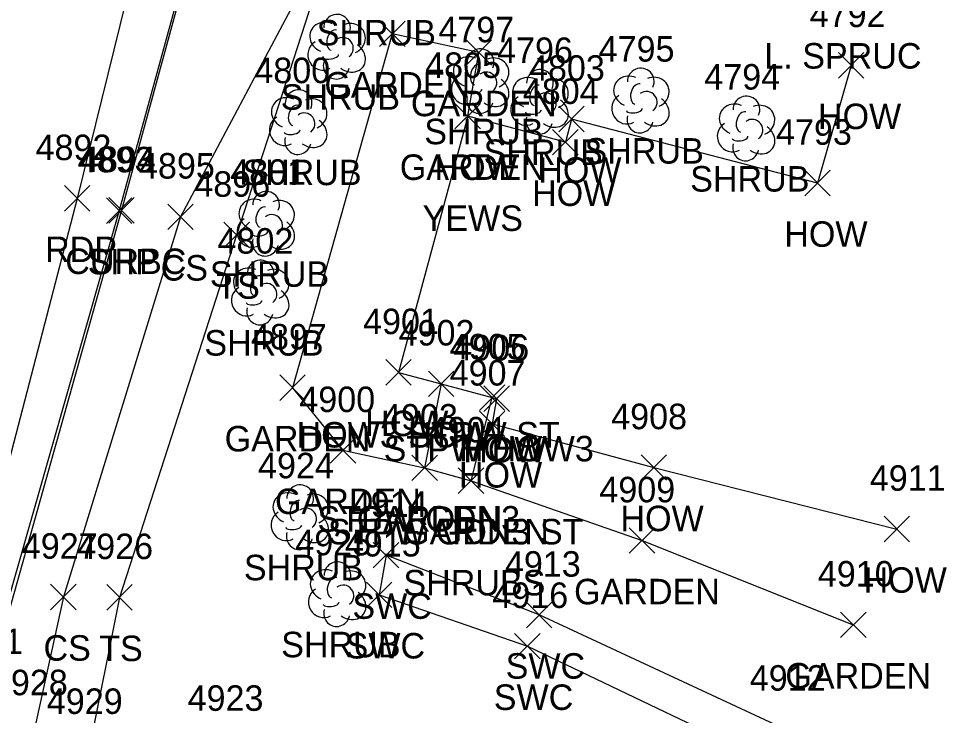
# Model space of a CAD drawing. Extents: x 1443912 to 1445411, y 621446 to 623693.
# Drawn here: x 1444844.8 to 1444918.4, y 622850.2 to 622904.8 of the extents above; entities that cross this region are included whole.
import ezdxf

# ---------------------------------------------------------------- set-up
doc = ezdxf.new("R2010")
doc.units = 0
for name, color, linetype in [('L_A', 7, 'Continuous'), ('L_C', 7, 'Continuous'), ('L_I', 7, 'Continuous'), ('L_TIC', 7, 'Continuous'), ('LAPB', 7, 'Continuous'), ('LBC', 7, 'Continuous'), ('LBF', 7, 'Continuous'), ('LELB', 7, 'Continuous'), ('LSH', 7, 'Continuous'), ('P_A', 7, 'Continuous'), ('P_I', 7, 'Continuous'), ('P_TIC', 7, 'Continuous'), ('PET', 7, 'Continuous'), ('PSP', 7, 'Continuous'), ('R_A', 7, 'Continuous'), ('R_I', 7, 'Continuous'), ('R_TIC', 7, 'Continuous'), ('RC', 7, 'Continuous'), ('RSW', 7, 'Continuous')]:
    doc.layers.add(name, color=color, linetype=linetype)

msp = doc.modelspace()

# ---------------------------------------------------------------- linework, layer by layer
at = {"layer": 'L_TIC'}
for points in [[(1444873.164, 622902.651), (1444875.164, 622904.651)], [(1444875.164, 622902.651), (1444873.164, 622904.651)], [(1444879.951, 622901.183), (1444881.951, 622903.183)], [(1444881.951, 622901.183), (1444879.951, 622903.183)], [(1444909.182, 622900.172), (1444911.182, 622902.172)], [(1444911.182, 622900.172), (1444909.182, 622902.172)], [(1444879.084, 622896.187), (1444881.084, 622898.187)], [(1444881.084, 622896.187), (1444879.084, 622898.187)], [(1444879.084, 622896.187), (1444881.084, 622898.187)], [(1444881.084, 622896.187), (1444879.084, 622898.187)], [(1444887.231, 622895.963), (1444889.231, 622897.963)], [(1444889.231, 622895.963), (1444887.231, 622897.963)], [(1444886.747, 622894.144), (1444888.747, 622896.144)], [(1444888.747, 622894.144), (1444886.747, 622896.144)], [(1444906.539, 622890.942), (1444908.539, 622892.942)], [(1444908.539, 622890.942), (1444906.539, 622892.942)], [(1444856.544, 622888.291), (1444858.544, 622890.291)], [(1444858.544, 622888.291), (1444856.544, 622890.291)], [(1444860.944, 622886.866), (1444862.944, 622888.866)], [(1444862.944, 622886.866), (1444860.944, 622888.866)], [(1444873.645, 622876.09), (1444875.645, 622878.09)], [(1444875.645, 622876.09), (1444873.645, 622878.09)], [(1444865.335, 622874.892), (1444867.335, 622876.892)], [(1444867.335, 622874.892), (1444865.335, 622876.892)], [(1444876.997, 622875.2), (1444878.997, 622877.2)], [(1444878.997, 622875.2), (1444876.997, 622877.2)], [(1444876.997, 622875.2), (1444878.997, 622877.2)], [(1444878.997, 622875.2), (1444876.997, 622877.2)], [(1444881.004, 622874.113), (1444883.004, 622876.113)], [(1444883.004, 622874.113), (1444881.004, 622876.113)], [(1444881.004, 622874.113), (1444883.004, 622876.113)], [(1444883.004, 622874.113), (1444881.004, 622876.113)], [(1444881.349, 622874.027), (1444883.349, 622876.027)], [(1444883.349, 622874.027), (1444881.349, 622876.027)], [(1444881.006, 622872.058), (1444883.006, 622874.058)], [(1444883.006, 622872.058), (1444881.006, 622874.058)], [(1444869.292, 622869.979), (1444871.292, 622871.979)], [(1444871.292, 622869.979), (1444869.292, 622871.979)], [(1444875.7, 622868.605), (1444877.7, 622870.605)], [(1444877.7, 622868.605), (1444875.7, 622870.605)], [(1444875.7, 622868.605), (1444877.7, 622870.605)], [(1444877.7, 622868.605), (1444875.7, 622870.605)], [(1444893.683, 622868.636), (1444895.683, 622870.636)], [(1444895.683, 622868.636), (1444893.683, 622870.636)], [(1444879.342, 622867.598), (1444881.342, 622869.598)], [(1444881.342, 622867.598), (1444879.342, 622869.598)], [(1444879.342, 622867.598), (1444881.342, 622869.598)], [(1444881.342, 622867.598), (1444879.342, 622869.598)], [(1444912.766, 622863.806), (1444914.766, 622865.806)], [(1444914.766, 622863.806), (1444912.766, 622865.806)], [(1444892.761, 622862.9), (1444894.761, 622864.9)], [(1444894.761, 622862.9), (1444892.761, 622864.9)], [(1444847.349, 622858.479), (1444849.349, 622860.479)], [(1444849.349, 622858.479), (1444847.349, 622860.479)], [(1444851.753, 622858.446), (1444853.753, 622860.446)], [(1444853.753, 622858.446), (1444851.753, 622860.446)], [(1444909.34, 622856.296), (1444911.34, 622858.296)], [(1444911.34, 622856.296), (1444909.34, 622858.296)]]:
    msp.add_lwpolyline(points, dxfattribs=at)
at = {"layer": 'LAPB'}
for points in [[(1444880.084, 622897.187), (1444880.951, 622902.183), (1444874.164, 622903.651), (1444866.335, 622875.892), (1444870.292, 622870.979), (1444876.7, 622869.605)], [(1444880.342, 622868.598), (1444893.761, 622863.9), (1444910.34, 622857.296)]]:
    msp.add_lwpolyline(points, dxfattribs=at)
at = {"layer": 'LBC'}
msp.add_lwpolyline([(1444910.182, 622901.172), (1444907.539, 622891.942), (1444888.231, 622896.963), (1444887.747, 622895.144), (1444880.084, 622897.187), (1444874.645, 622877.09), (1444877.997, 622876.2), (1444882.004, 622875.113), (1444882.349, 622875.027), (1444882.006, 622873.058), (1444894.683, 622869.636), (1444913.766, 622864.806)], dxfattribs=at)
at = {"layer": 'LBF'}
msp.add_lwpolyline([(1444877.997, 622876.2), (1444876.7, 622869.605), (1444880.342, 622868.598), (1444882.004, 622875.113)], dxfattribs=at)
at = {"layer": 'LELB'}
for points in [[(1444927.909, 622916.312), (1444909.878, 622919.869), (1444886.862, 622924.602), (1444872.351, 622926.298), (1444869.985, 622912.752), (1444861.944, 622887.866), (1444852.753, 622859.446), (1444850.32, 622847.302), (1444851.692, 622842.18), (1444870.59, 622832.553), (1444895.665, 622820.632)], [(1444929.961, 622907.631), (1444908.746, 622913.749), (1444881.117, 622916.11), (1444869.985, 622912.752), (1444857.544, 622889.291), (1444848.349, 622859.479), (1444846.004, 622848.769), (1444851.692, 622842.18)]]:
    msp.add_lwpolyline(points, dxfattribs=at)
at = {"layer": 'LSH'}
for p, q in [((1444869.778, 622902.691), (1444869.778, 622902.691)), ((1444869.778, 622902.691), (1444869.778, 622902.691)), ((1444881.041, 622899.986), (1444881.041, 622899.986)), ((1444881.041, 622899.986), (1444881.041, 622899.986)), ((1444885.702, 622898.359), (1444885.702, 622898.359)), ((1444885.702, 622898.359), (1444885.702, 622898.359)), ((1444893.619, 622898.465), (1444893.619, 622898.465)), ((1444893.619, 622898.465), (1444893.619, 622898.465)), ((1444866.763, 622896.776), (1444866.763, 622896.776)), ((1444866.763, 622896.776), (1444866.763, 622896.776)), ((1444901.911, 622896.273), (1444901.911, 622896.273)), ((1444901.911, 622896.273), (1444901.911, 622896.273)), ((1444864.214, 622888.805), (1444864.214, 622888.805)), ((1444864.214, 622888.805), (1444864.214, 622888.805)), ((1444863.782, 622883.407), (1444863.782, 622883.407)), ((1444863.782, 622883.407), (1444863.782, 622883.407)), ((1444866.886, 622865.784), (1444866.886, 622865.784)), ((1444866.886, 622865.784), (1444866.886, 622865.784)), ((1444869.814, 622859.747), (1444869.814, 622859.747)), ((1444869.814, 622859.747), (1444869.814, 622859.747))]:
    msp.add_line(p, q, dxfattribs=at)
for centre in [(1444869.825, 622904.125), (1444881.088, 622901.419), (1444885.749, 622899.793), (1444893.666, 622899.899), (1444866.81, 622898.21), (1444901.957, 622897.707), (1444864.261, 622890.239), (1444863.829, 622884.841), (1444866.933, 622867.218), (1444869.861, 622861.181)]:
    msp.add_arc(centre, 1.047, 335.52715, 180.95627, dxfattribs=at)
for centre, major_axis, ratio, start_param, end_param in [((1444868.986, 622903.358), (1.21, -0.512), 0.895232, 1.570796, 4.712389), ((1444869.57, 622903.149), (-0.208, -0.792), 0.645439, 3.141593, 6.283185), ((1444870.82, 622903.275), (-1.141, -0.483), 0.949671, 1.570796, 4.712389), ((1444870.278, 622902.525), (-0.5, 0.667), 0.989748, 3.141593, 6.283185), ((1444868.695, 622901.983), (0.584, -1.042), 0.959034, 3.141593, 6.283185), ((1444870.778, 622901.858), (-1.09, 0.792), 0.841452, 1.570796, 4.712389), ((1444869.32, 622901.941), (-0.625, -0.083), 0.423636, 0, 3.141593), ((1444880.249, 622900.652), (1.21, -0.512), 0.895232, 1.570796, 4.712389), ((1444882.083, 622900.569), (-1.141, -0.483), 0.949671, 1.570796, 4.712389), ((1444869.778, 622901.191), (0.265, 1.061), 0.942809, 1.570796, 4.712389), ((1444880.833, 622900.444), (-0.208, -0.792), 0.645439, 3.141593, 6.283185), ((1444879.958, 622899.277), (0.584, -1.042), 0.959034, 3.141593, 6.283185), ((1444881.541, 622899.819), (-0.5, 0.667), 0.989748, 3.141593, 6.283185), ((1444884.911, 622899.026), (1.21, -0.512), 0.895232, 1.570796, 4.712389), ((1444886.744, 622898.943), (-1.141, -0.483), 0.949671, 1.570796, 4.712389), ((1444892.827, 622899.131), (1.21, -0.512), 0.895232, 1.570796, 4.712389), ((1444894.661, 622899.048), (-1.141, -0.483), 0.949671, 1.570796, 4.712389), ((1444882.041, 622899.152), (-1.09, 0.792), 0.841452, 1.570796, 4.712389), ((1444885.494, 622898.817), (-0.208, -0.792), 0.645439, 3.141593, 6.283185), ((1444893.411, 622898.923), (-0.208, -0.792), 0.645439, 3.141593, 6.283185), ((1444865.971, 622897.443), (1.21, -0.512), 0.895232, 1.570796, 4.712389), ((1444880.583, 622899.235), (-0.625, -0.083), 0.423636, 0, 3.141593), ((1444886.202, 622898.192), (-0.5, 0.667), 0.989748, 3.141593, 6.283185), ((1444894.119, 622898.298), (-0.5, 0.667), 0.989748, 3.141593, 6.283185), ((1444866.555, 622897.235), (-0.208, -0.792), 0.645439, 3.141593, 6.283185), ((1444867.805, 622897.36), (-1.141, -0.483), 0.949671, 1.570796, 4.712389), ((1444881.041, 622898.486), (0.265, 1.061), 0.942809, 1.570796, 4.712389), ((1444884.619, 622897.651), (0.584, -1.042), 0.959034, 3.141593, 6.283185), ((1444886.702, 622897.526), (-1.09, 0.792), 0.841452, 1.570796, 4.712389), ((1444892.536, 622897.756), (0.584, -1.042), 0.959034, 3.141593, 6.283185), ((1444894.619, 622897.632), (-1.09, 0.792), 0.841452, 1.570796, 4.712389), ((1444901.119, 622896.94), (1.21, -0.512), 0.895232, 1.570796, 4.712389), ((1444902.952, 622896.857), (-1.141, -0.483), 0.949671, 1.570796, 4.712389), ((1444867.263, 622896.61), (-0.5, 0.667), 0.989748, 3.141593, 6.283185), ((1444885.244, 622897.609), (-0.625, -0.083), 0.423636, 0, 3.141593), ((1444893.161, 622897.715), (-0.625, -0.083), 0.423636, 0, 3.141593), ((1444901.702, 622896.731), (-0.208, -0.792), 0.645439, 3.141593, 6.283185), ((1444865.68, 622896.068), (0.584, -1.042), 0.959034, 3.141593, 6.283185), ((1444867.763, 622895.943), (-1.09, 0.792), 0.841452, 1.570796, 4.712389), ((1444885.703, 622896.859), (0.265, 1.061), 0.942809, 1.570796, 4.712389), ((1444893.619, 622896.965), (0.265, 1.061), 0.942809, 1.570796, 4.712389), ((1444900.827, 622895.565), (0.584, -1.042), 0.959034, 3.141593, 6.283185), ((1444902.411, 622896.106), (-0.5, 0.667), 0.989748, 3.141593, 6.283185), ((1444866.305, 622896.026), (-0.625, -0.083), 0.423636, 0, 3.141593), ((1444902.911, 622895.44), (-1.09, 0.792), 0.841452, 1.570796, 4.712389), ((1444866.763, 622895.276), (0.265, 1.061), 0.942809, 1.570796, 4.712389), ((1444901.452, 622895.523), (-0.625, -0.083), 0.423636, 0, 3.141593), ((1444901.911, 622894.773), (0.265, 1.061), 0.942809, 1.570796, 4.712389), ((1444863.422, 622889.472), (1.21, -0.512), 0.895232, 1.570796, 4.712389), ((1444865.255, 622889.389), (-1.141, -0.483), 0.949671, 1.570796, 4.712389), ((1444864.005, 622889.263), (-0.208, -0.792), 0.645439, 3.141593, 6.283185), ((1444864.714, 622888.638), (-0.5, 0.667), 0.989748, 3.141593, 6.283185), ((1444863.131, 622888.097), (0.584, -1.042), 0.959034, 3.141593, 6.283185), ((1444865.214, 622887.972), (-1.09, 0.792), 0.841452, 1.570796, 4.712389), ((1444863.756, 622888.055), (-0.625, -0.083), 0.423636, 0, 3.141593), ((1444864.214, 622887.305), (0.265, 1.061), 0.942809, 1.570796, 4.712389), ((1444862.991, 622884.074), (1.21, -0.512), 0.895232, 1.570796, 4.712389), ((1444864.824, 622883.991), (-1.141, -0.483), 0.949671, 1.570796, 4.712389), ((1444863.574, 622883.866), (-0.208, -0.792), 0.645439, 3.141593, 6.283185), ((1444864.282, 622883.241), (-0.5, 0.667), 0.989748, 3.141593, 6.283185), ((1444862.699, 622882.699), (0.584, -1.042), 0.959034, 3.141593, 6.283185), ((1444864.782, 622882.574), (-1.09, 0.792), 0.841452, 1.570796, 4.712389), ((1444863.324, 622882.657), (-0.625, -0.083), 0.423636, 0, 3.141593), ((1444863.783, 622881.907), (0.265, 1.061), 0.942809, 1.570796, 4.712389), ((1444866.094, 622866.451), (1.21, -0.512), 0.895232, 1.570796, 4.712389), ((1444867.928, 622866.368), (-1.141, -0.483), 0.949671, 1.570796, 4.712389), ((1444866.678, 622866.242), (-0.208, -0.792), 0.645439, 3.141593, 6.283185), ((1444867.386, 622865.618), (-0.5, 0.667), 0.989748, 3.141593, 6.283185), ((1444865.803, 622865.076), (0.584, -1.042), 0.959034, 3.141593, 6.283185), ((1444867.886, 622864.951), (-1.09, 0.792), 0.841452, 1.570796, 4.712389), ((1444866.428, 622865.034), (-0.625, -0.083), 0.423636, 0, 3.141593), ((1444866.886, 622864.284), (0.265, 1.061), 0.942809, 1.570796, 4.712389), ((1444869.022, 622860.414), (1.21, -0.512), 0.895232, 1.570796, 4.712389), ((1444870.856, 622860.331), (-1.141, -0.483), 0.949671, 1.570796, 4.712389), ((1444869.606, 622860.205), (-0.208, -0.792), 0.645439, 3.141593, 6.283185), ((1444868.731, 622859.039), (0.584, -1.042), 0.959034, 3.141593, 6.283185), ((1444870.314, 622859.581), (-0.5, 0.667), 0.989748, 3.141593, 6.283185), ((1444870.814, 622858.914), (-1.09, 0.792), 0.841452, 1.570796, 4.712389), ((1444869.356, 622858.997), (-0.625, -0.083), 0.423636, 0, 3.141593), ((1444869.814, 622858.247), (0.265, 1.061), 0.942809, 1.570796, 4.712389)]:
    msp.add_ellipse(centre, major_axis=major_axis, ratio=ratio, start_param=start_param, end_param=end_param, dxfattribs=at)
at = {"layer": 'P_TIC'}
for points in [[(1444848.426, 622889.74), (1444850.426, 622891.74)], [(1444850.426, 622889.74), (1444848.426, 622891.74)], [(1444851.728, 622888.782), (1444853.728, 622890.782)], [(1444853.728, 622888.782), (1444851.728, 622890.782)]]:
    msp.add_lwpolyline(points, dxfattribs=at)
at = {"layer": 'PET'}
msp.add_lwpolyline([(1444863.334, 622947.053), (1444849.426, 622890.74), (1444835.154, 622835.899), (1444822.193, 622789.91), (1444810.407, 622747.033), (1444799.782, 622709.007), (1444791.188, 622677.267), (1444783.207, 622648.501), (1444773.163, 622611.578)], dxfattribs=at)
at = {"layer": 'PSP'}
msp.add_lwpolyline([(1444868.676, 622947.266), (1444864.214, 622931.668), (1444863.423, 622928.803), (1444852.728, 622889.782), (1444841.929, 622851.994), (1444840.882, 622847.877), (1444835.432, 622828.394), (1444834.544, 622825.574), (1444824.43, 622789.092), (1444812.607, 622746.356), (1444801.883, 622708.397), (1444793.151, 622676.918), (1444788.826, 622661.851), (1444786.443, 622649.297), (1444783.885, 622637.215), (1444773.111, 622588.757)], dxfattribs=at)
at = {"layer": 'R_TIC'}
for points in [[(1444851.914, 622888.806), (1444853.914, 622890.806)], [(1444853.914, 622888.806), (1444851.914, 622890.806)], [(1444872.671, 622861.761), (1444874.671, 622863.761)], [(1444874.671, 622861.761), (1444872.671, 622863.761)], [(1444872.134, 622858.651), (1444874.134, 622860.651)], [(1444874.134, 622858.651), (1444872.134, 622860.651)], [(1444884.696, 622857.068), (1444886.696, 622859.068)], [(1444886.696, 622857.068), (1444884.696, 622859.068)], [(1444883.765, 622854.616), (1444885.765, 622856.616)], [(1444885.765, 622854.616), (1444883.765, 622856.616)]]:
    msp.add_lwpolyline(points, dxfattribs=at)
at = {"layer": 'RC'}
msp.add_lwpolyline([(1444864.214, 622931.668), (1444863.521, 622928.728), (1444852.914, 622889.806), (1444842.218, 622851.814), (1444840.882, 622847.877)], dxfattribs=at)
at = {"layer": 'RSW'}
msp.add_lwpolyline([(1444904.912, 622849.128), (1444885.696, 622858.068), (1444873.671, 622862.761), (1444873.134, 622859.651), (1444884.765, 622855.616), (1444906.879, 622845.047)], dxfattribs=at)

# ---------------------------------------------------------------- texts
at = {"layer": 'L_A'}
for s, p in [('SHRUB', (1444868.227, 622902.732)), ('GARDEN', (1444868.834, 622898.651)), ('SHRUB', (1444865.408, 622897.691)), ('GARDEN', (1444875.621, 622897.183)), ('HOW', (1444907.568, 622896.172)), ('SHRUB', (1444876.671, 622894.986)), ('SHRUB', (1444881.332, 622893.359)), ('SHRUB', (1444889.249, 622893.465)), ('SHRUB', (1444862.393, 622891.776)), ('GARDEN', (1444874.754, 622892.187)), ('HOW', (1444877.47, 622892.187)), ('HOW', (1444885.617, 622891.963)), ('SHRUB', (1444897.541, 622891.273)), ('HOW', (1444885.133, 622890.144)), ('HOW', (1444904.925, 622886.942)), ('CS', (1444855.985, 622884.291)), ('SHRUB', (1444859.844, 622883.805)), ('TS', (1444860.353, 622882.866)), ('SHRUB', (1444859.412, 622878.407)), ('HOW', (1444872.031, 622872.09)), ('HOW3 STPW ST', (1444866.65, 622871.2)), ('HOW', (1444875.382, 622871.2)), ('GARDEN', (1444861.005, 622870.892)), ('STPW HOW3', (1444873.485, 622870.113)), ('HOW', (1444879.39, 622870.113)), ('HOW', (1444879.735, 622870.027)), ('HOW', (1444879.392, 622868.058)), ('GARDEN', (1444864.961, 622865.979)), ('STPW GDN3', (1444868.291, 622864.605)), ('GARDEN', (1444871.369, 622864.605)), ('HOW', (1444892.069, 622864.636)), ('STPW GDN3 ST', (1444869.106, 622863.598)), ('GARDEN', (1444875.011, 622863.598)), ('SHRUB', (1444862.516, 622860.784)), ('HOW', (1444911.152, 622859.806)), ('GARDEN', (1444888.43, 622858.9)), ('CS', (1444846.79, 622854.479)), ('TS', (1444851.162, 622854.446)), ('SHRUB', (1444865.444, 622854.747)), ('GARDEN', (1444905.009, 622852.296))]:
    msp.add_text(s, height=2, dxfattribs=at).set_placement(p)
at = {"layer": 'L_C'}
for s, p in [('L. SPRUC', (1444903.362, 622900.921)), ('YEWS', (1444876.541, 622888.187)), ('SHRUBS', (1444875.035, 622859.598))]:
    msp.add_text(s, height=2, dxfattribs=at).set_placement(p)
at = {"layer": 'L_I'}
for s, p in [('4792', (1444906.922, 622904.172)), ('4797', (1444877.781, 622902.986)), ('4796', (1444882.387, 622901.359)), ('4795', (1444890.359, 622901.465)), ('4800', (1444863.338, 622899.776)), ('4805', (1444876.746, 622900.187)), ('4805', (1444876.746, 622900.187)), ('4803', (1444884.893, 622899.963)), ('4794', (1444898.651, 622899.273)), ('4804', (1444884.409, 622898.144)), ('4793', (1444904.279, 622894.942)), ('4895', (1444854.284, 622892.291)), ('4801', (1444861.442, 622891.805)), ('4896', (1444858.629, 622890.866)), ('4802', (1444860.444, 622886.407)), ('4901', (1444871.873, 622880.09)), ('4902', (1444874.658, 622879.2)), ('4902', (1444874.658, 622879.2)), ('4897', (1444863.076, 622878.892)), ('4905', (1444878.666, 622878.113)), ('4905', (1444878.666, 622878.113)), ('4906', (1444878.955, 622878.027)), ('4907', (1444878.668, 622876.058)), ('4900', (1444866.867, 622873.979)), ('4903', (1444873.362, 622872.605)), ('4903', (1444873.362, 622872.605)), ('4908', (1444891.344, 622872.636)), ('4904', (1444877.004, 622871.598)), ('4904', (1444877.004, 622871.598)), ('4924', (1444863.626, 622868.784)), ('4911', (1444911.64, 622867.806)), ('4909', (1444890.415, 622866.9)), ('4927', (1444845.089, 622862.479)), ('4926', (1444849.438, 622862.446)), ('4925', (1444866.554, 622862.747)), ('4910', (1444907.561, 622860.296)), ('4928', (1444842.744, 622851.769)), ('4923', (1444858.1, 622850.547)), ('4929', (1444847.053, 622850.302))]:
    msp.add_text(s, height=2, dxfattribs=at).set_placement(p)
at = {"layer": 'P_A'}
for s, p in [('RDP', (1444846.914, 622885.74)), ('SHP', (1444850.264, 622884.782))]:
    msp.add_text(s, height=2, dxfattribs=at).set_placement(p)
at = {"layer": 'P_I'}
for s, p in [('4892', (1444846.166, 622893.74)), ('4893', (1444849.468, 622892.782)), ('4931', (1444839.237, 622854.994))]:
    msp.add_text(s, height=2, dxfattribs=at).set_placement(p)
at = {"layer": 'R_A'}
for s, p in [('CURBC', (1444848.497, 622884.806)), ('SWC', (1444871.034, 622857.761)), ('SWC', (1444870.497, 622854.651)), ('SWC', (1444883.058, 622853.068)), ('SWC', (1444882.128, 622850.616))]:
    msp.add_text(s, height=2, dxfattribs=at).set_placement(p)
at = {"layer": 'R_I'}
for s, p in [('4894', (1444849.655, 622892.806)), ('4914', (1444870.979, 622865.761)), ('4915', (1444870.442, 622862.651)), ('4913', (1444883.003, 622861.068)), ('4916', (1444882.018, 622858.616)), ('4912', (1444902.22, 622852.128))]:
    msp.add_text(s, height=2, dxfattribs=at).set_placement(p)

doc.saveas('drawing.dxf')
